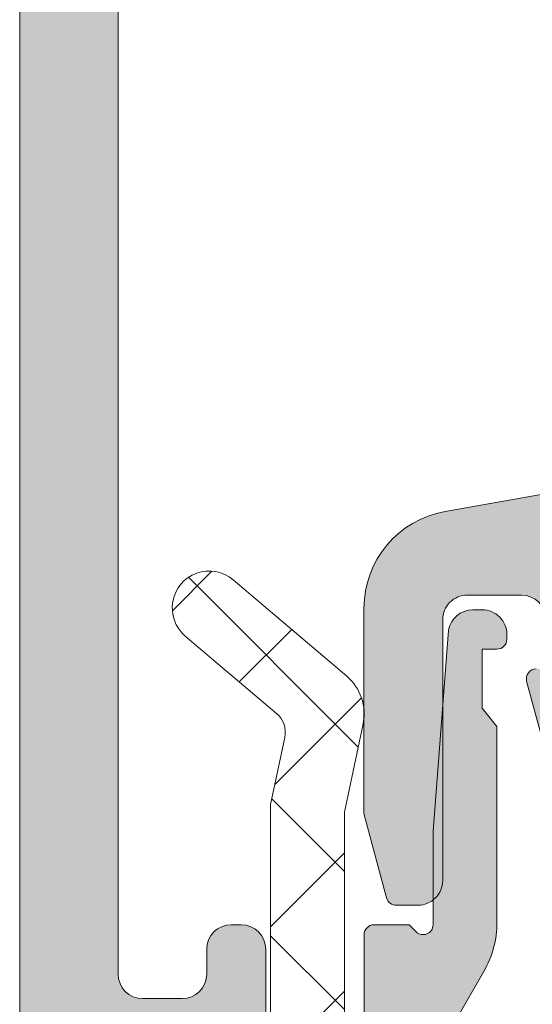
# Model space of a CAD drawing. Header units: millimetres. Extents: x 213386 to 506888, y 183055 to 450952.
# Tile 669 of 1056: x 373049 to 373059, y 339780 to 339800. Entities that reach past the tile are written whole.
import ezdxf

# ---------------------------------------------------------------- set-up
doc = ezdxf.new("R2010")
doc.units = ezdxf.units.MM
doc.layers.add('FASÁDA DETAILNÍ', color=255, linetype='Continuous', lineweight=0)
doc.layers.add('NOVA', color=255, linetype='Continuous', lineweight=0)

# ---------------------------------------------------------------- blocks, each defined once
blk = doc.blocks.new('A$C69D17D4D')
at = {"layer": 'FASÁDA DETAILNÍ'}
h = blk.add_hatch(color=256, dxfattribs=at)
edge = h.paths.add_edge_path()
edge.add_arc((-24911.3180359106, 22023.51065356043), 0.5000674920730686, 180.007732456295, 269.9922675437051)
edge.add_line((-24911.31810339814, 22023.01058607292), (-24907.31810339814, 22023.01058607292))
edge.add_arc((-24907.31817088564, 22023.51065356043), 0.5000674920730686, 270.007732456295, 359.992267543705)
edge.add_line((-24906.81810339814, 22023.51058607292), (-24906.81810339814, 22024.81063490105))
edge.add_arc((-24907.31814029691, 22024.81059800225), 0.5000369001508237, 0.004227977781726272, 89.99577202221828)
edge.add_line((-24907.31810339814, 22025.31063490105), (-24907.81810339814, 22025.31063490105))
edge.add_line((-24907.81810339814, 22025.31063490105), (-24907.81810339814, 22024.31063490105))
edge.add_line((-24907.81810339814, 22024.31063490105), (-24909.31810339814, 22024.31063490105))
edge.add_arc((-24909.31814037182, 22025.31059792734), 0.9999630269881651, 179.9978814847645, 270.00211851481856, ccw=False)
edge.add_line((-24910.31810339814, 22025.31063490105), (-24910.31810339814, 22029.31063490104))
edge.add_arc((-24909.3180265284, 22029.31055803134), 1.000076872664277, 90.00440397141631, 179.9955960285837, ccw=False)
edge.add_line((-24909.31810339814, 22030.31063490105), (-24907.81810339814, 22030.31063490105))
edge.add_line((-24907.81810339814, 22030.31063490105), (-24907.81810339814, 22029.31063490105))
edge.add_line((-24907.81810339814, 22029.31063490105), (-24907.31810339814, 22029.31063490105))
edge.add_arc((-24907.31804592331, 22029.81057742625), 0.4999425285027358, 269.9934131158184, 360.0065868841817)
edge.add_line((-24906.81810339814, 22029.81063490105), (-24906.81810339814, 22032.61062269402))
edge.add_arc((-24907.31810339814, 22032.61062269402), 0.5, 0, 90)
edge.add_line((-24907.31810339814, 22033.11062269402), (-24907.51810339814, 22033.11062269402))
edge.add_arc((-24907.51810339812, 22032.61062269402), 0.5, 90, 180)
edge.add_line((-24908.01810339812, 22032.61062269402), (-24908.01810339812, 22032.11062269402))
edge.add_arc((-24908.51813849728, 22032.11065779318), 0.5000351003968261, 270.0040217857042, 359.9959782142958, ccw=False)
edge.add_line((-24908.51810339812, 22031.61062269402), (-24909.31810644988, 22031.61062269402))
edge.add_arc((-24909.31808988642, 22032.11063925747), 0.5000165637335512, 180.0018979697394, 269.9981020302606, ccw=False)
edge.add_line((-24909.81810644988, 22032.11062269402), (-24909.81810644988, 22063.4106165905))
edge.add_line((-24909.81810644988, 22063.4106165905), (-24909.38570981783, 22069.44907421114))
edge.add_arc((-24908.38649013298, 22069.41061815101), 0.9999594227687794, 90, 177.7959971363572, ccw=False)
edge.add_line((-24908.38649013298, 22070.41057757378), (-24901.71803792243, 22070.41057757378))
edge.add_arc((-24901.71803792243, 22069.91057757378), 0.5, -4.16889633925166e-10, 89.99999999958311, ccw=False)
edge.add_line((-24901.21803792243, 22069.91057757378), (-24901.21803792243, 22069.01057757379))
edge.add_arc((-24900.71803792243, 22069.01057757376), 0.5, 180, 270)
edge.add_line((-24900.71803792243, 22068.51057757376), (-24899.31803639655, 22068.51057757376))
edge.add_arc((-24899.05051580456, 22068.43174112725), 0.2788950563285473, 88.83541062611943, 163.580123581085, ccw=False)
edge.add_line((-24899.04484739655, 22068.71057857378), (-24898.59125339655, 22068.71057857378))
edge.add_arc((-24898.58559273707, 22068.43171047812), 0.2789255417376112, 16.424594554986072, 91.16287007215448, ccw=False)
edge.add_line((-24898.31804939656, 22068.51057757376), (-24896.43803839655, 22068.51057757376))
edge.add_arc((-24896.43803839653, 22068.81057757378), 0.3000000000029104, 270.0000000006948, 359.9999999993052)
edge.add_line((-24896.13803839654, 22068.81057757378), (-24896.13803839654, 22069.79055189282))
edge.add_arc((-24896.43803839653, 22069.7905518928), 0.3000000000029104, 6.948027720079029e-10, 89.9999999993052)
edge.add_line((-24896.43803839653, 22070.09055189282), (-24899.19803639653, 22070.09055189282))
edge.add_arc((-24899.19803639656, 22070.21055189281), 0.1199999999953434, 179.999999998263, 270.000000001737, ccw=False)
edge.add_line((-24899.31803639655, 22070.21055189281), (-24899.31803639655, 22074.51057757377))
edge.add_arc((-24898.81803639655, 22074.51057757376), 0.5, 90, 180, ccw=False)
edge.add_line((-24898.81803639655, 22075.01057757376), (-24898.11803639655, 22075.01057757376))
edge.add_line((-24898.11803639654, 22075.01057757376), (-24895.72521607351, 22073.62908211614))
edge.add_arc((-24895.65615618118, 22073.74869735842), 0.1381197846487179, 239.9999999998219, 360)
edge.add_line((-24895.51803639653, 22073.74869735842), (-24895.51803639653, 22077.51057757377))
edge.add_arc((-24893.51803639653, 22077.51057757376), 2, 90, 180, ccw=False)
edge.add_line((-24893.51803639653, 22079.51057757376), (-24892.95004101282, 22079.51057757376))
edge.add_arc((-24892.95004101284, 22080.01057757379), 0.500000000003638, 270, 304.4790717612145)
edge.add_arc((-24895.49751429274, 22083.72007617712), 4.999999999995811, 304.4790717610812, 354.6507719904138)
edge.add_arc((-24890.65616305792, 22083.27245778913), 0.1381197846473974, 352.2975625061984, 479.9999999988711)
edge.add_line((-24890.72522295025, 22083.3920730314), (-24893.11804327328, 22082.01057757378))
edge.add_line((-24893.11804327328, 22082.01057757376), (-24893.81804327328, 22082.01057757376))
edge.add_arc((-24893.81804327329, 22082.51057757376), 0.5, 180, 270, ccw=False)
edge.add_line((-24894.31804327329, 22082.51057757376), (-24894.31804327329, 22086.81060325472))
edge.add_arc((-24894.1980432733, 22086.81060325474), 0.1199999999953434, 90, 180, ccw=False)
edge.add_line((-24894.1980432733, 22086.93060325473), (-24891.43804527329, 22086.93060325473))
edge.add_arc((-24891.4380452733, 22087.23060325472), 0.3000000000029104, 270.0000000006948, 359.9999999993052)
edge.add_line((-24891.13804527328, 22087.23060325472), (-24891.13804527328, 22088.21057757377))
edge.add_arc((-24891.4380452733, 22088.21057757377), 0.3000000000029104, 6.948027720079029e-10, 89.9999999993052)
edge.add_line((-24891.43804527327, 22088.51057757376), (-24893.31805627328, 22088.51057757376))
edge.add_arc((-24893.58559961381, 22088.58944466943), 0.2789255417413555, 268.83712992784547, 343.57540544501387, ccw=False)
edge.add_line((-24893.5912602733, 22088.31057657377), (-24894.0448542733, 22088.31057657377))
edge.add_arc((-24894.0505226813, 22088.58941402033), 0.2788950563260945, 196.419876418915, 271.16458937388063, ccw=False)
edge.add_line((-24894.31804327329, 22088.51057757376), (-24897.31810175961, 22088.51057757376))
edge.add_line((-24897.31810175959, 22088.51057757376), (-24898.01820465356, 22087.81050520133))
edge.add_line((-24898.01820465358, 22087.81050520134), (-24898.01820465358, 22087.21049909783))
edge.add_line((-24898.01820465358, 22087.21049909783), (-24896.41819855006, 22087.21049909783))
edge.add_arc((-24896.41820799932, 22086.71048964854), 0.5000094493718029, 0.0010827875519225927, 89.99891721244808, ccw=False)
edge.add_line((-24895.91819855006, 22086.71049909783), (-24895.91819855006, 22086.31507101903))
edge.add_arc((-24896.41819855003, 22086.31507101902), 0.499999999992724, 344.99999999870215, 359.99999999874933, ccw=False)
edge.add_line((-24895.93523563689, 22086.18566149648), (-24896.31944443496, 22084.75177474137))
edge.add_arc((-24897.28537026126, 22085.01059378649), 0.9999999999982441, 270, 344.99999999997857, ccw=False)
edge.add_line((-24897.28537026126, 22084.01059378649), (-24903.01819244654, 22084.01059378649))
edge.add_line((-24903.01819244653, 22084.01059378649), (-24903.01819244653, 22087.21049909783))
edge.add_line((-24903.01819244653, 22087.21049909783), (-24902.21820465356, 22087.21049909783))
edge.add_line((-24902.21820465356, 22087.21049909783), (-24902.21820465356, 22087.81050520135))
edge.add_line((-24902.21820465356, 22087.81050520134), (-24903.43063751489, 22088.51048689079))
edge.add_line((-24903.43063751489, 22088.51048689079), (-24904.51819244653, 22088.51048689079))
edge.add_line((-24904.51819244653, 22088.51048689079), (-24904.51819244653, 22073.51057757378))
edge.add_arc((-24905.01819244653, 22073.51057757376), 0.5, -90, 0, ccw=False)
edge.add_line((-24905.01819244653, 22073.01057757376), (-24910.81810339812, 22073.01057757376))
edge.add_arc((-24910.81810339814, 22072.01057757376), 1, 90, 180)
edge.add_line((-24911.81810339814, 22072.01057757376), (-24911.81810339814, 22023.51058607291))
edge = h.paths.add_edge_path(flags=16)
edge.add_line((-24902.21820465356, 22082.41059378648), (-24897.81820465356, 22082.41059378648))
edge.add_arc((-24897.81820465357, 22081.91059378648), 0.5, 0, 90, ccw=False)
edge.add_line((-24897.31820465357, 22081.91059378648), (-24897.31820465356, 22077.51059378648))
edge.add_arc((-24897.81820465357, 22077.51059378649), 0.5, -90, 0, ccw=False)
edge.add_line((-24897.81820465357, 22077.01059378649), (-24902.21820465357, 22077.01059378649))
edge.add_arc((-24902.21820465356, 22077.51059378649), 0.5, 180, 270, ccw=False)
edge.add_line((-24902.71820465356, 22077.51059378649), (-24902.71820465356, 22081.91059378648))
edge.add_arc((-24902.21820465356, 22081.91059378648), 0.5, 90, 180, ccw=False)
h = blk.add_hatch(color=256, dxfattribs=at)
edge = h.paths.add_edge_path(flags=16)
edge.add_line((-24899.32188839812, 22040.71044225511), (-24895.12213839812, 22040.71044225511))
edge.add_ellipse((-24895.1221380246, 22040.21044262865), major_axis=(-0.4999996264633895, 0), ratio=1, start_angle=179.9999571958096, end_angle=270.0000428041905, ccw=False)
edge.add_line((-24894.62213839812, 22040.21044225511), (-24894.62213839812, 22035.81041825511))
edge.add_ellipse((-24895.1221380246, 22035.81041788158), major_axis=(-0.4999996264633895, 0), ratio=1, start_angle=89.99995719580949, end_angle=180.0000428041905, ccw=False)
edge.add_line((-24895.12213839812, 22035.3104182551), (-24899.32188739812, 22035.3104182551))
edge.add_ellipse((-24899.3218869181, 22035.81041873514), major_axis=(-0.5000004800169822, 0), ratio=1, start_angle=5.5005815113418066e-05, end_angle=89.99994499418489, ccw=False)
edge.add_line((-24899.82188739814, 22035.8104182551), (-24899.82188839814, 22040.2104422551))
edge.add_ellipse((-24899.32188877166, 22040.21044262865), major_axis=(-0.4999996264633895, 0), ratio=1, start_angle=-90.00004280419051, end_angle=4.280419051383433e-05, ccw=False)
edge = h.paths.add_edge_path()
edge.add_line((-24896.40848439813, 22042.70882325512), (-24903.17148439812, 22041.50906325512))
edge.add_arc((-24902.82214002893, 22039.53981162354), 1.999998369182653, 100.0595901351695, 180.0000392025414)
edge.add_line((-24904.82213839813, 22039.53981025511), (-24904.82213839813, 22035.37483725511))
edge.add_line((-24904.82213839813, 22035.37483725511), (-24904.36185739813, 22033.65704825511))
edge.add_arc((-24904.16867234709, 22033.70881217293), 0.1999999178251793, 195.0000385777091, 269.9999853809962)
edge.add_line((-24904.16867239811, 22033.50881225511), (-24903.72213839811, 22033.50881225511))
edge.add_arc((-24903.72213802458, 22034.00881188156), 0.4999996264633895, 269.9999571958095, 360.0000428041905)
edge.add_line((-24903.22213839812, 22034.00881225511), (-24903.22213839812, 22039.30881225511))
edge.add_arc((-24902.72213877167, 22039.30881262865), 0.4999996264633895, 89.99995719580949, 180.0000428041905, ccw=False)
edge.add_line((-24902.72213839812, 22039.80881225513), (-24901.62188839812, 22039.80881225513))
edge.add_arc((-24901.62188887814, 22039.30881177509), 0.5000004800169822, 5.5005815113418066e-05, 89.99994499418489, ccw=False)
edge.add_line((-24901.12188839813, 22039.30881225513), (-24901.12188839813, 22038.30881225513))
edge.add_line((-24901.12188839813, 22038.30881225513), (-24901.32188839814, 22038.30881225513))
edge.add_arc((-24901.32188810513, 22038.10881211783), 0.2000001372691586, 90.00008393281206, 195.0000053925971)
edge.add_line((-24901.51507339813, 22038.05704825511), (-24901.12188739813, 22036.58966025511))
edge.add_line((-24901.12188739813, 22036.58966025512), (-24901.12188739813, 22034.50881225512))
edge.add_arc((-24900.12188643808, 22034.50881321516), 1.000000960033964, 180.0000550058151, 269.9999449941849)
edge.add_line((-24900.12188739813, 22033.50881225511), (-24889.22238539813, 22033.50881225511))
edge.add_arc((-24889.2223851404, 22033.90881259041), 0.400000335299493, 269.9999630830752, 389.9999168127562)
edge.add_line((-24888.87597439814, 22034.10881225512), (-24889.37414039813, 22034.97166025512))
edge.add_line((-24889.37414039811, 22034.97166025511), (-24889.80201039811, 22036.46382125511))
edge.add_arc((-24890.09038919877, 22036.38112987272), 0.3000003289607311, 16.00001688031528, 120.1792412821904)
edge.add_line((-24890.24120139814, 22036.64046725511), (-24892.70681239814, 22035.20873225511))
edge.add_line((-24892.70681239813, 22035.20873225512), (-24893.12723139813, 22035.20873225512))
edge.add_arc((-24893.13072390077, 22035.40030053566), 0.1916001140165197, 177.4777781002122, 271.04445002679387, ccw=False)
edge.add_line((-24893.32213839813, 22035.40873225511), (-24893.32213839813, 22041.89817125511))
edge.add_arc((-24893.12297186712, 22041.91640900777), 0.1999998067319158, 65.85905186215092, 185.2320045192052, ccw=False)
edge.add_line((-24893.04117539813, 22042.09891725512), (-24890.65749039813, 22041.03059625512))
edge.add_arc((-24890.57569364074, 22041.21310485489), 0.2000002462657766, 245.8590177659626, 338.0262022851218)
edge.add_line((-24890.39022239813, 22041.1382682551), (-24889.57386239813, 22043.16149625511))
edge.add_arc((-24889.94480427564, 22043.31116936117), 0.3999998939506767, 338.0261821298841, 450.0000175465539)
edge.add_line((-24889.94480439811, 22043.71116925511), (-24892.00895139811, 22043.71117025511))
edge.add_arc((-24892.00895226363, 22043.41117061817), 0.2999996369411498, 89.99983470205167, 142.0950865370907)
edge.add_arc((-24892.48237182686, 22043.77978116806), 0.300000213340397, 254.0001379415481, 322.09534749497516, ccw=False)
edge.add_line((-24892.56506239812, 22043.49140225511), (-24893.32295139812, 22043.70872425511))
edge.add_arc((-24893.3229518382, 22042.10872520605), 1.599999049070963, 89.9999842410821, 148.4076055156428)
edge.add_arc((-24895.11172388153, 22043.20885722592), 0.4999999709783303, 270.00154508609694, 328.40766403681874, ccw=False)
edge.add_line((-24895.11171039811, 22042.70885725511), (-24896.40848439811, 22042.70882325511))
h = blk.add_hatch(dxfattribs=at)
h.set_pattern_fill('ANSI37', color=256, scale=0.625, angle=-1.272221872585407e-14, style=0)
h.set_pattern_definition([(44.99999999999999, (-24904.81810339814, 22033.01058625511), (-1.403165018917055, 1.403165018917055), []), (135, (-24904.81810339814, 22033.01058625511), (-1.403165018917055, -1.403165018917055), [])])
edge = h.paths.add_edge_path()
edge.add_ellipse((-24900.19754156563, 22024.12367074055), major_axis=(-5.039467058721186, 0), ratio=1, start_angle=4.964461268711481, end_angle=60.20821553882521)
edge.add_ellipse((-24902.5523417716, 22020.01058626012), major_axis=(-0.3000000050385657, 0), ratio=1, start_angle=60.20782701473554, end_angle=89.99930738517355)
edge.add_line((-24902.55234539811, 22019.71058625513), (-24902.01806139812, 22019.71058325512))
edge.add_ellipse((-24902.01806016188, 22020.01058301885), major_axis=(-0.2999997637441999, 0), ratio=1, start_angle=89.99976389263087, end_angle=180.0000451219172)
edge.add_line((-24901.71806039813, 22020.01058325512), (-24901.71806039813, 22021.56058025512))
edge.add_ellipse((-24901.41804975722, 22021.56057261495), major_axis=(-0.3000106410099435, 0), ratio=1, start_angle=270.0043239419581, end_angle=359.9985408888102, ccw=False)
edge.add_line((-24901.41807239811, 22021.86058325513), (-24900.01809039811, 22021.86059425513))
edge.add_ellipse((-24900.0180932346, 22022.16058409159), major_axis=(-0.2999898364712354, 0), ratio=1, start_angle=90.00054174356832, end_angle=179.9996492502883)
edge.add_line((-24899.71810339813, 22022.16058225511), (-24899.71810339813, 22023.86059425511))
edge.add_ellipse((-24900.01811353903, 22023.86058711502), major_axis=(-0.3000101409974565, 0), ratio=1, start_angle=180.0013636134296, end_angle=269.99558056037)
edge.add_line((-24900.01809039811, 22024.1605972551), (-24901.58192139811, 22024.1605862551))
edge.add_ellipse((-24901.61477842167, 22024.46174531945), major_axis=(-0.3029461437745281, 0), ratio=1, start_angle=-13.483577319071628, end_angle=96.22645090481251, ccw=False)
edge.add_ellipse((-24912.93074274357, 22033.16666845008), major_axis=(-14.0007663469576, 0), ratio=1, start_angle=141.9243799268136, end_angle=164.6982677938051)
edge.add_ellipse((-24898.93850496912, 22029.35995487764), major_axis=(-0.5004721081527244, 0), ratio=1, start_angle=230.1933656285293, end_angle=347.08239147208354, ccw=False)
edge.add_line((-24898.61810339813, 22029.74442225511), (-24898.61810339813, 22021.46114325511))
edge.add_ellipse((-24899.11810310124, 22021.46114378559), major_axis=(-0.4999997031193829, 0), ratio=1, start_angle=119.99998035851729, end_angle=179.9999392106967, ccw=False)
edge.add_line((-24898.86810339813, 22021.02813125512), (-24899.16810339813, 22020.85492525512))
edge.add_ellipse((-24898.918103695, 22020.42191272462), major_axis=(-0.4999997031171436, 0), ratio=1, start_angle=299.9999803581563, end_angle=359.9999392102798)
edge.add_line((-24899.41810339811, 22020.42191325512), (-24899.41810339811, 22018.79256525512))
edge.add_ellipse((-24898.41810404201, 22018.79256447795), major_axis=(-0.9999993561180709, 0), ratio=1, start_angle=-4.452882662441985e-05, end_angle=59.94966113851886)
edge.add_ellipse((-24902.57443082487, 22011.6081837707), major_axis=(-7.3000234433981, 0), ratio=1, start_angle=191.2855536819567, end_angle=239.94964541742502, ccw=False)
edge.add_ellipse((-24895.5180938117, 22013.4234158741), major_axis=(-0.3999905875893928, 0), ratio=1, start_angle=20.501829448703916, end_angle=104.85297522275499, ccw=False)
edge.add_ellipse((-24901.86719193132, 22011.04934892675), major_axis=(-6.378448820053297, 0), ratio=1, start_angle=200.5018745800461, end_angle=255.5474022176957)
edge.add_line((-24900.27526539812, 22017.2259482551), (-24901.68597239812, 22017.5895352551))
edge.add_line((-24901.68597239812, 22017.5895352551), (-24902.54867339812, 22017.7996482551))
edge.add_ellipse((-24901.21810836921, 22023.13627097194), major_axis=(-5.499995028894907, 0), ratio=1, start_angle=-3.420221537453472e-05, end_angle=76.00004503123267, ccw=False)
edge.add_line((-24906.71810339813, 22023.13627425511), (-24906.71810339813, 22035.55430225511))
edge.add_line((-24906.71810339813, 22035.55430225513), (-24906.43048439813, 22036.91735925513))
edge.add_ellipse((-24906.91971072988, 22037.02059187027), major_axis=(-0.4999993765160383, 0), ratio=1, start_angle=168.0846992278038, end_angle=229.7162484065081)
edge.add_line((-24906.59642439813, 22037.40201725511), (-24908.45303239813, 22038.97562825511))
edge.add_ellipse((-24907.96810289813, 22039.54776725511), major_axis=(-0.7499997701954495, 0), ratio=1, start_angle=-130.2837061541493, end_angle=49.71629384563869, ccw=False)
edge.add_line((-24907.48317339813, 22040.1199062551), (-24905.17152939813, 22038.1606202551))
edge.add_ellipse((-24905.81810156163, 22037.39776864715), major_axis=(-0.999999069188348, 0), ratio=1, start_angle=168.0847521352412, end_angle=229.7163013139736, ccw=False)
edge.add_line((-24904.83964839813, 22037.1913042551), (-24905.21810339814, 22035.3977672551))
edge.add_line((-24905.21810339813, 22035.39776725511), (-24905.21810339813, 22023.68756625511))
h = blk.add_hatch(color=256, dxfattribs=at)
edge = h.paths.add_edge_path()
edge.add_line((-24902.41810339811, 22037.51058625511), (-24902.11810339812, 22037.13738125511))
edge.add_line((-24902.11810339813, 22037.1373812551), (-24902.11810339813, 22033.1641762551))
edge.add_ellipse((-24904.11811060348, 22033.16417785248), major_axis=(-2.000007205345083, 0), ratio=1, start_angle=150.0000663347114, end_angle=179.9999542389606, ccw=False)
edge.add_line((-24902.38605239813, 22032.16417625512), (-24902.95015439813, 22031.18712425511))
edge.add_ellipse((-24901.21809619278, 22030.18712265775), major_axis=(-2.000007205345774, 0), ratio=1, start_angle=330.0000663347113, end_angle=359.9999542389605)
edge.add_line((-24903.21810339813, 22030.18712425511), (-24903.21810339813, 22024.46729025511))
edge.add_ellipse((-24902.71810377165, 22024.46728988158), major_axis=(-0.4999996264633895, 0), ratio=1, start_angle=-4.280419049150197e-05, end_angle=90.00004280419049)
edge.add_line((-24902.71810339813, 22023.96729025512), (-24900.81810339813, 22023.96729025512))
edge.add_ellipse((-24900.81784541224, 22023.46754824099), major_axis=(-0.4997420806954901, 0), ratio=1, start_angle=179.9704217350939, end_angle=270.0295782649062, ccw=False)
edge.add_line((-24900.31810339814, 22023.46729025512), (-24900.31810339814, 22022.46729025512))
edge.add_ellipse((-24900.81784541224, 22022.46703226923), major_axis=(-0.4997420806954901, 0), ratio=1, start_angle=89.97042173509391, end_angle=180.0295782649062, ccw=False)
edge.add_line((-24900.81810339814, 22021.96729025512), (-24901.81810339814, 22021.96729025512))
edge.add_ellipse((-24901.81836394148, 22021.46755079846), major_axis=(-0.4997395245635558, 0), ratio=1, start_angle=-90.029871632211, end_angle=0.02987163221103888)
edge.add_line((-24902.31810339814, 22021.46729025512), (-24902.31810339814, 22020.46729025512))
edge.add_ellipse((-24902.81785152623, 22020.46703638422), major_axis=(-0.49974819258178, 0), ratio=1, start_angle=89.97112306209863, end_angle=180.0291061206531, ccw=False)
edge.add_line((-24902.81810339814, 22019.96728825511), (-24903.05113439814, 22019.96728825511))
edge.add_ellipse((-24903.0511348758, 22020.46728746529), major_axis=(-0.4999992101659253, 0), ratio=1, start_angle=53.75068699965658, end_angle=90.00005473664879, ccw=False)
edge.add_ellipse((-24901.2180969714, 22022.96729082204), major_axis=(-3.600006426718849, 0), ratio=1, start_angle=4.0853635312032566e-05, end_angle=53.7506139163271, ccw=False)
edge.add_line((-24904.81810339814, 22022.96728825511), (-24904.81810339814, 22032.91058625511))
edge.add_ellipse((-24904.61810354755, 22032.91058640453), major_axis=(-0.1999998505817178, 0), ratio=1, start_angle=-90.00004280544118, end_angle=4.280335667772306e-05, ccw=False)
edge.add_line((-24904.61810339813, 22033.11058625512), (-24903.90088239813, 22033.11058625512))
edge.add_line((-24903.90088239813, 22033.11058625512), (-24903.75998339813, 22032.96962525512))
edge.add_ellipse((-24903.61810346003, 22033.11058662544), major_axis=(-0.2000000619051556, 0), ratio=1, start_angle=44.8139243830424, end_angle=179.9998939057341)
edge.add_line((-24903.41810339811, 22033.11058625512), (-24903.41810339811, 22035.01015525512))
edge.add_line((-24903.41810339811, 22035.01015525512), (-24903.10378539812, 22039.08880325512))
edge.add_ellipse((-24902.6099407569, 22039.01058574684), major_axis=(-0.5000005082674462, 0), ratio=1, start_angle=270.00007347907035, end_angle=350.99997723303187, ccw=False)
edge.add_line((-24902.60994139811, 22039.51058625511), (-24902.41810339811, 22039.51058625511))
edge.add_ellipse((-24902.4181030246, 22039.01058662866), major_axis=(-0.4999996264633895, 0), ratio=1, start_angle=179.9999571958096, end_angle=270.0000428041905, ccw=False)
edge.add_line((-24901.91810339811, 22039.01058625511), (-24901.91810339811, 22038.91058625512))
edge.add_ellipse((-24902.11810324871, 22038.91058610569), major_axis=(-0.1999998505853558, 0), ratio=1, start_angle=89.9999571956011, end_angle=180.0000428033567, ccw=False)
edge.add_line((-24902.11810339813, 22038.71058625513), (-24902.41810339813, 22038.71058625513))
edge.add_line((-24902.41810339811, 22038.71058625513), (-24902.41810339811, 22037.51058625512))
for points in [[(-24906.81810339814, 22029.81063490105), (-24906.81810339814, 22032.61062269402, 0.4142135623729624), (-24907.31810339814, 22033.11062269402), (-24907.51810339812, 22033.11062269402, 0.414213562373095), (-24908.01810339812, 22032.61062269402), (-24908.01810339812, 22032.11062269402, -0.4141724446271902), (-24908.51810339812, 22031.61062269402), (-24909.31810644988, 22031.61062269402, -0.4141941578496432), (-24909.81810644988, 22032.11062269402), (-24909.81810644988, 22063.4106165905)], [(-24911.81810339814, 22072.01057757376), (-24911.81810339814, 22023.51058607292, 0.4141345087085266)], [(-24896.40848439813, 22042.70882325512), (-24903.17148439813, 22041.50906325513), (-24903.17148439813, 22041.50906325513, 0.363676), (-24904.82213839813, 22039.53981025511), (-24904.82213839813, 22035.37483725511), (-24904.36185739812, 22033.65704825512), (-24904.36185739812, 22033.65704825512, 0.339454), (-24904.16867239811, 22033.50881225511), (-24903.72213839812, 22033.50881225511), (-24903.72213839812, 22033.50881225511, 0.414214), (-24903.22213839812, 22034.00881225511), (-24903.22213839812, 22039.30881225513), (-24903.22213839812, 22039.30881225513, -0.414214), (-24902.72213839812, 22039.80881225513), (-24901.62188839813, 22039.80881225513), (-24901.62188839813, 22039.80881225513, -0.414213), (-24901.12188839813, 22039.30881225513)], [(-24901.32188839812, 22038.30881225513, 0.493145), (-24901.51507339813, 22038.05704825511), (-24901.12188739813, 22036.58966025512)]]:
    blk.add_lwpolyline(points, format="xyb", dxfattribs=at)
at = {"layer": 'FASÁDA DETAILNÍ', "extrusion": (0, 0, -1)}
for points in [[(24906.71810339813, 22023.13627425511), (24906.71810339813, 22035.55430225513), (24906.43048439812, 22036.91735925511), (24906.43048439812, 22036.91735925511, -0.275594), (24906.59642439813, 22037.40201725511), (24908.45303239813, 22038.97562825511), (24908.45303239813, 22038.97562825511, 1), (24907.48317339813, 22040.1199062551), (24905.17152939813, 22038.1606202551), (24905.17152939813, 22038.1606202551, 0.275594), (24904.83964839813, 22037.1913042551), (24905.21810339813, 22035.39776725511), (24905.21810339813, 22023.6875662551)], [(24904.81810339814, 22022.96728825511), (24904.81810339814, 22032.91058625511), (24904.81810339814, 22032.91058625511, 0.414214), (24904.61810339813, 22033.11058625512), (24903.90088239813, 22033.11058625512), (24903.75998339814, 22032.96962525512), (24903.75998339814, 22032.96962525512, -0.669353), (24903.41810339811, 22033.11058625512), (24903.41810339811, 22035.01015525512), (24903.10378539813, 22039.08880325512), (24903.10378539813, 22039.08880325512, 0.368919), (24902.60994139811, 22039.51058625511), (24902.41810339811, 22039.51058625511), (24902.41810339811, 22039.51058625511, 0.414214), (24901.91810339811, 22039.01058625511), (24901.91810339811, 22038.91058625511), (24901.91810339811, 22038.91058625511, 0.414214), (24902.11810339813, 22038.71058625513), (24902.41810339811, 22038.71058625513), (24902.41810339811, 22037.51058625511), (24902.41810339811, 22037.51058625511), (24902.11810339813, 22037.1373812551), (24902.11810339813, 22033.16417625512), (24902.11810339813, 22033.16417625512, 0.131652), (24902.38605239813, 22032.16417625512), (24902.95015439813, 22031.18712425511)]]:
    blk.add_lwpolyline(points, format="xyb", dxfattribs=at)

msp = doc.modelspace()

# ---------------------------------------------------------------- block references
at = {"layer": 'NOVA', "ltscale": 300}
msp.add_blockref('A$C69D17D4D', (397960.6382589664, 317748.1544064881), dxfattribs=at)

doc.saveas('drawing.dxf')
